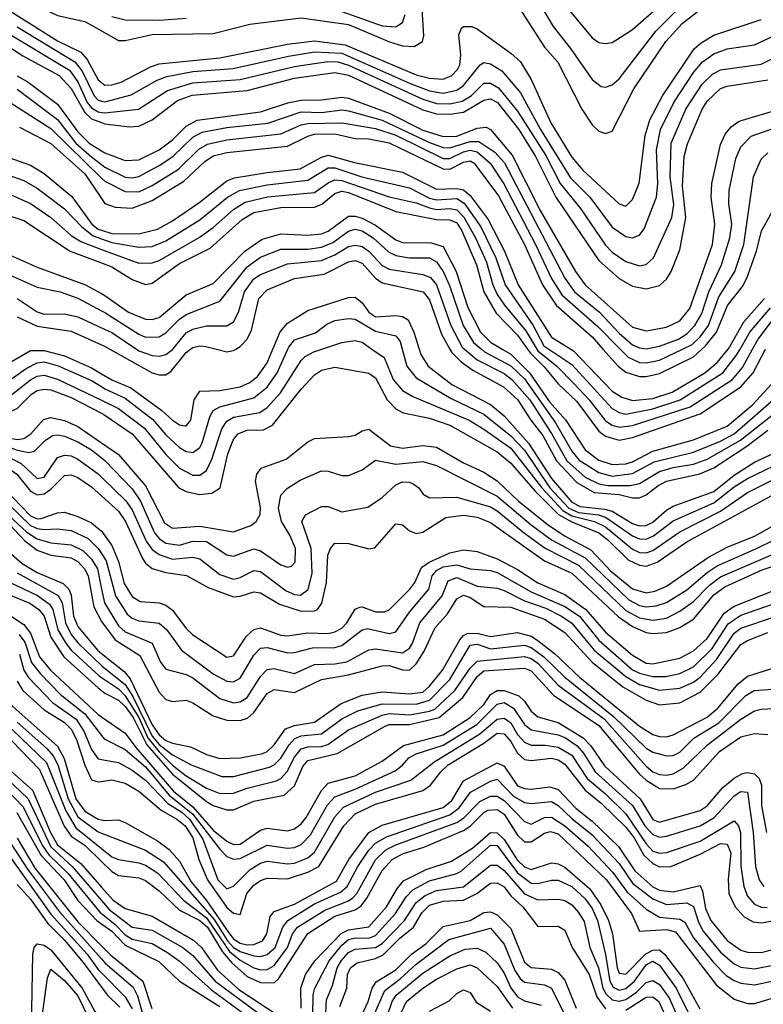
# Model space of a CAD drawing. Header units: inches. Extents: x 501365 to 657855, y 482276 to 547543.
# Tile 633 of 656: x 609758 to 611956, y 508062 to 510975. Entities that reach past the tile are written whole.
import ezdxf

# ---------------------------------------------------------------- set-up
doc = ezdxf.new("R2010")
doc.units = ezdxf.units.IN
doc.header["$MEASUREMENT"] = 0
for name, color, linetype in [('A6500', 7, 'Continuous'), ('A6501', 7, 'Continuous'), ('A6510', 7, 'Continuous'), ('A6511', 7, 'Continuous')]:
    doc.layers.add(name, color=color, linetype=linetype)

msp = doc.modelspace()

# ---------------------------------------------------------------- linework, layer by layer
at = {"layer": 'A6500', "color": 5}
for points, elevation in [([(609097.2, 510000), (609110, 509979.4), (609147.4, 509907.4), (609184.9, 509850), (609210, 509788.4), (609230, 509763.2), (609341.4, 509701.4), (609377.9, 509670), (609430, 509613.8), (609445.6, 509605.6), (609530, 509604.1), (609630, 509576.2), (609674.1, 509554.1), (609779.1, 509459.1), (609810, 509439.2), (609850, 509427.2), (609910, 509421.5), (609944.4, 509404.4), (609970, 509378.4), (609987.8, 509350), (610000, 509290.2)], 3840), ([(609120.4, 510000), (609150, 509941.2), (609197.2, 509877.2), (609231.4, 509811.4), (609249.5, 509789.5), (609350.5, 509730.5), (609450, 509652.5), (609550, 509630.6), (609626.3, 509606.3), (609670, 509586.1), (609691.9, 509571.9), (609790, 509478.2), (609810, 509469.2), (609830, 509466.4), (609870, 509468.9), (609910, 509463.6), (609960, 509440), (609990, 509410.1), (610000, 509395.1)], 3860), ([(609142.7, 510000), (609170, 509951.9), (609207.1, 509907.1), (609253, 509833), (609273.7, 509810), (609370, 509751.3), (609465.2, 509685.2), (609630, 509635), (609686.6, 509606.6), (609710, 509589.7), (609790, 509506.6), (609810, 509497.7), (609821.3, 509498.7), (609870, 509515.8), (609890, 509517.5), (609930, 509505.4), (609970, 509486.2), (610000, 509461.9)], 3880), ([(609200.3, 510000), (609216.4, 509976.4), (609256.2, 509930), (609291.8, 509870), (609312.8, 509850), (609450, 509758.2), (609490, 509738.7), (609630, 509695.8), (609715.2, 509655.2), (609749.9, 509629.9), (609790, 509579.6), (609810, 509568.7), (609830, 509572.4), (609850, 509586.2), (609890, 509626.3), (609910, 509628.6), (609930, 509620.9), (609970, 509593.3), (610000, 509566.3)], 3920), ([(609225.8, 510000), (609284.2, 509930), (609310, 509888.3), (609330, 509869), (609450, 509790.3), (609490, 509771.7), (609650, 509718.8), (609762.1, 509662.1), (609810, 509617.7), (609830, 509621.8), (609870, 509679.4), (609890, 509686.9), (609910, 509684.1), (609930, 509675.1), (609990, 509631.5), (610000, 509621.6)], 3940), ([(609249.9, 510000), (609347.2, 509887.2), (609470, 509811.6), (609630, 509760.5), (609710, 509716.6), (609750, 509701.6), (609785.2, 509694.8), (609801.7, 509698.3), (609833.2, 509730), (609854.9, 509745.1), (609870, 509747), (609890, 509742.4), (609930, 509725.7), (609970, 509702), (610000, 509678.6)], 3960), ([(609276.6, 510000), (609360, 509910), (609450, 509850.8), (609630, 509794.7), (609730, 509736.7), (609750, 509732.6), (609770, 509735.6), (609790.7, 509749.3), (609827.9, 509792.1), (609850, 509798.2), (609890, 509789.2), (609930, 509771.5), (610000, 509722.9)], 3980), ([(609341.9, 510000), (609370, 509972.4), (609470, 509903.9), (609610, 509873.3), (609710, 509817.2), (609730, 509815.5), (609750, 509824.6), (609793, 509867), (609810, 509877.7), (609830, 509882), (609850, 509879.7), (609910, 509857.4), (610000, 509810.5)], 4020), ([(609380.2, 510000), (609490, 509935.4), (609610, 509907.6), (609690, 509863.8), (609710, 509858.6), (609730, 509862.2), (609790, 509909.4), (609810, 509919.9), (609830, 509923.3), (609870, 509911.7), (610000, 509848.9)], 4040), ([(609450.7, 510000), (609490, 509982.3), (609610, 509940.9), (609690, 509904.5), (609710, 509902.7), (609730, 509909.8), (609777, 509943), (609810, 509960.1), (609830, 509962.3), (609871.2, 509951.2), (609970, 509907.7), (610000, 509889.2)], 4060), ([(609544.4, 510000), (609555.2, 509995.2), (609650, 509957.9), (609690, 509947.5), (609710, 509950.3), (609790, 509996), (609830, 509996.6), (609890, 509980.9), (609970, 509944.5), (610000, 509927.1)], 4080), ([(609730, 509479), (609772.7, 509432.7), (609810, 509405.3), (609850, 509390.2), (609910, 509382.8), (609930, 509371.8), (609949.8, 509350), (609960.3, 509330), (609977.4, 509237.4), (610000, 509194.4)], 3820), ([(609734, 509394), (609765.6, 509365.6), (609810, 509339.5), (609886.9, 509306.9), (609903, 509290), (609910, 509272.3), (609916.9, 509210), (609930, 509179.9), (609987.6, 509110), (610000, 509100)], 3780), ([(609750, 509337.9), (609871.7, 509271.7), (609883, 509250), (609893.3, 509190), (609910, 509156.1), (609931.1, 509130), (610000, 509064.1)], 3760), ([(609730, 509309.6), (609810.9, 509270.9), (609845.9, 509245.9), (609855.8, 509230), (609870.6, 509170), (609894.1, 509130), (609910, 509110), (609993.3, 509033.3), (610000, 509028.8)], 3740), ([(609730, 509272.1), (609788.3, 509248.3), (609814, 509230), (609830, 509210), (609850, 509147.7), (609888.8, 509090), (609990, 508998.2), (610000, 508990.3)], 3720), ([(609670.4, 509250.4), (609770, 509185.6), (609790, 509160.2), (609816.4, 509090), (609849.3, 509050), (609990, 508919.7), (610000, 508912.7)], 3680), ([(609756, 509156), (609772.9, 509132.9), (609792.9, 509072.9), (609819.3, 509039.3), (609878.5, 508978.5), (609950, 508921), (610000, 508856.7)], 3660), ([(609757.5, 509097.5), (609770.5, 509050.5), (609782.6, 509030), (609854.9, 508954.9), (609925, 508905), (609947.7, 508870), (609970, 508815.3), (609990, 508787.7), (610000, 508785.9)], 3640), ([(609750, 509017.4), (609767, 508990), (609830, 508933.5), (609890, 508895.5), (609910, 508875.7), (609925.4, 508845.4), (609950, 508769.6), (609970, 508726), (609990, 508719.8), (610000, 508721.3)], 3620), ([(609729.6, 508950), (609870, 508825.3), (609889.4, 508789.4), (609924, 508670), (609950, 508633.6), (609990, 508609.6), (610000, 508607.7)], 3580), ([(609750, 508896.1), (609838.3, 508818.3), (609856.8, 508796.8), (609870.3, 508770), (609900.8, 508670), (609930, 508616.6), (609990, 508571.7), (610000, 508567.8)], 3560), ([(609706.7, 508870), (609816.5, 508756.5), (609889.1, 508589.1), (609910, 508559.7), (609951.7, 508531.7), (610000, 508484.2)], 3520), ([(609735.3, 508875.3), (609837.2, 508777.2), (609894.1, 508634.1), (609924.3, 508584.3), (610000, 508522.5)], 3540), ([(609734.8, 508750), (609795.3, 508695.3), (609849, 508570), (609870, 508534), (609938.2, 508478.2), (610000, 508408.8)], 3480), ([(609698.2, 508718.2), (609767.4, 508647.4), (609826.3, 508530), (609844.3, 508504.3), (609900.7, 508450), (609994.5, 508334.5), (610000, 508330.1)], 3440), ([(609719.6, 508730), (609782.6, 508670), (609850, 508528), (609912.8, 508470), (610000, 508369.1)], 3460), ([(609749.6, 508629.6), (609821.8, 508501.8), (609889.7, 508429.7), (609930, 508369.2), (609986.4, 508310), (610000, 508300.1)], 3420), ([(609730, 508540.5), (609781.2, 508461.2), (609875.4, 508335.4), (610000, 508196.1)], 3360), ([(609750, 508553.5), (609803.4, 508463.4), (609930, 508306), (610000, 508234.6)], 3380), ([(609720.8, 508510), (609850, 508328.1), (609957, 508210), (609990, 508165.3), (610000, 508155.2)], 3340), ([(609750, 508416.2), (609790, 508373.2), (609840.8, 508300.8), (609890, 508251.2), (609945.8, 508185.8), (610000, 508112.5)], 3320), ([(609725.4, 507870), (609777.4, 507942.6), (609793, 507990), (609796.5, 508210), (609800.6, 508230), (609810, 508240.8), (609830, 508236.6), (609850, 508223), (609942.1, 508110), (609980.2, 508040.2), (610000, 508014.9)], 3280), ([(609690, 507318.8), (609764.2, 507450), (609778.1, 507490), (609786.4, 507550), (609808.8, 507610), (609799.9, 507670), (609794.4, 507770), (609767.7, 507850), (609772.7, 507870), (609799.7, 507920.3), (609819.2, 507990), (609840, 508140), (609850, 508165.9), (609890, 508132.4), (609930, 508086.5), (609961.5, 508021.5), (610000, 507956.6)], 3260)]:
    msp.add_lwpolyline(points, dxfattribs=dict(at, elevation=elevation))
at = {"layer": 'A6501', "color": 5}
for points, elevation in [([(609610, 511075.6), (609870, 510912.7), (609938.9, 510878.9), (609957.5, 510857.5), (609990, 510797.1), (610000, 510789.3)], 4480), ([(609733.9, 511070), (609781, 511030), (609870, 510987.4), (609950, 510969.6), (610000, 510941.6)], 4520), ([(609730, 510930.7), (609905.1, 510825.1), (609930, 510790.6), (609957.7, 510730), (609970, 510713.8), (609990, 510702.1), (610000, 510700.7)], 4440), ([(609750, 510953.6), (609921, 510850), (609942.8, 510822.8), (609978, 510750), (609990, 510736.8), (610000, 510734.3)], 4460), ([(609710, 510905.4), (609767.5, 510867.5), (609874.7, 510810), (609910, 510771.4), (609950, 510700.6), (609970, 510682), (610000, 510670.4)], 4420), ([(609750, 510808.6), (609783, 510790), (609870, 510725), (609930, 510643), (609963.5, 510610), (610000, 510587.1)], 4380), ([(609750, 510769.8), (609870, 510679.5), (609924, 510610), (609970, 510569.6), (610000, 510546.7)], 4360), ([(609729.7, 510729.7), (609850, 510653.2), (610000, 510506.5)], 4340), ([(609757.3, 510657.3), (609850, 510608.9), (609950, 510519.1), (610000, 510445.6)], 4320), ([(609711.8, 510571.8), (609790, 510544.3), (609830, 510519.8), (609912.3, 510452.3), (609971.3, 510370), (609990, 510355.6), (610000, 510352.4)], 4280), ([(609703.3, 510523.3), (609770, 510498.8), (609810, 510476.3), (609890, 510415.4), (609941.6, 510361.6), (609975.6, 510335.6), (610000, 510326.6)], 4260), ([(609630, 510502.4), (609790, 510430.9), (609850.1, 510390), (609910, 510336.5), (609938.5, 510318.5), (610000, 510295.5)], 4240), ([(609710, 510400.7), (609770, 510380.7), (609907.6, 510290), (610000, 510255.3)], 4220), ([(609730, 510277.8), (609810, 510242.9), (609952.1, 510190), (610000, 510164.5)], 4180), ([(609730, 510218.6), (609810, 510183.8), (609878, 510170), (609930, 510150.8), (610000, 510113.6)], 4160), ([(609750, 510150.3), (609810, 510110.4), (609830, 510104.1), (609890, 510104.2), (609930, 510096.2), (610000, 510063.5)], 4140), ([(609750, 510095.8), (609810, 510068.2), (609910, 510053.5), (610000, 510012.9)], 4120)]:
    msp.add_lwpolyline(points, dxfattribs=dict(at, elevation=elevation))
at = {"layer": 'A6510', "color": 5}
for points, elevation in [([(610000, 509927.1), (610030, 509909.7), (610086.1, 509886.1), (610178.4, 509818.4), (610210, 509789.7), (610230, 509775.9), (610246.6, 509773.4), (610250, 509773.2), (610263.4, 509790), (610273.3, 509850), (610290, 509875.5), (610350, 509878), (610410, 509888.4), (610438.5, 509901.5), (610460.7, 509919.3), (610490, 509959.7), (610506.8, 510000)], 4080), ([(610000, 509848.9), (610050, 509824.8), (610126.7, 509766.7), (610190, 509688.6), (610230, 509648.2), (610270, 509627), (610290, 509627.4), (610310, 509641.4), (610325.5, 509674.5), (610355.6, 509764.4), (610370, 509787.3), (610390, 509798.8), (610467.4, 509812.6), (610490, 509827.6), (610529.2, 509870.8), (610590, 509966.7), (610601.8, 509978.2), (610628, 509992), (610651.4, 510000)], 4040), ([(610000, 509889.2), (610010, 509883), (610070, 509855.4), (610152, 509792), (610190, 509746.3), (610230, 509709.1), (610250, 509697.3), (610264.9, 509695.1), (610270, 509694.5), (610290, 509709.6), (610297.2, 509722.8), (610320.2, 509799.8), (610330, 509818.5), (610350, 509830), (610450, 509856.1), (610490, 509887.8), (610519.2, 509930), (610551.1, 510000)], 4060), ([(610024.8, 510000), (610150, 509929.8), (610170, 509923.9), (610190, 509924.4), (610205.4, 509934.6), (610250, 509990.6), (610263.1, 510000)], 4120), ([(610103.3, 510000), (610110, 509995.5), (610150, 509981.4), (610170, 509979), (610190, 509984.1), (610210, 509999.4), (610210.5, 510000)], 4140), ([(610339.9, 510000), (610370, 509992.1), (610390, 509996.2), (610396.7, 510000)], 4120), ([(610799.4, 510000), (610835.1, 509975.1), (610862.3, 509910), (610890, 509877.9), (610920.1, 509860.1), (611086.7, 509790), (611130, 509763.8), (611210, 509706.8), (611301.7, 509590), (611363.3, 509523.3), (611390, 509506.8), (611456.9, 509490), (611490, 509474.7), (611570, 509408), (611590, 509399), (611610, 509398), (611630, 509404.9), (611710, 509459.4), (611830, 509521.3), (611910, 509576.4), (612105.5, 509674.5)], 4040), ([(610889.2, 510000), (610902.2, 509950), (610930, 509915), (611033.8, 509853.8), (611130, 509808.3), (611210, 509743.8), (611250, 509701.2), (611325.6, 509590), (611381.2, 509530), (611410, 509516.5), (611469.5, 509509.5), (611490, 509502.7), (611570, 509448.3), (611590, 509439.1), (611610, 509438.4), (611632, 509448), (611690, 509492.3), (611810, 509545.6), (611870, 509592.7), (611910, 509617.9), (612090, 509704.4)], 4060), ([(610939, 510000), (610944, 509984), (610965.1, 509950), (611035.2, 509895.2), (611150, 509836.1), (611190, 509802.4), (611262.2, 509722.2), (611330, 509617.2), (611390, 509547.5), (611414.6, 509534.6), (611487.1, 509527.1), (611510, 509520.6), (611570, 509484.4), (611590, 509477.3), (611610, 509478.4), (611630, 509488.6), (611670, 509524.2), (611690, 509536.1), (611810, 509579.5), (611870, 509627.1), (611930, 509665.7), (612070, 509731.3)], 4080), ([(611029.6, 510000), (611035.2, 509990), (611062.8, 509962.7), (611098, 509938), (611188.8, 509888.8), (611230, 509851.4), (611268.7, 509790), (611304.5, 509744.5), (611344.7, 509670), (611405.5, 509605.5), (611455.9, 509575.9), (611530, 509570), (611570, 509559.9), (611590, 509560.2), (611610, 509568.9), (611644.3, 509595.7), (611670, 509609.5), (611769, 509631), (611810, 509648.8), (611907.3, 509712.7), (611970, 509760.3)], 4120), ([(611073.4, 510000), (611110, 509968.2), (611190, 509927.7), (611213.2, 509910), (611266.3, 509850), (611330.5, 509750.5), (611375.7, 509670), (611430, 509621.6), (611470, 509601.7), (611496.7, 509596.7), (611563.3, 509596.7), (611590, 509602.6), (611650, 509638.4), (611690, 509650.4), (611750, 509659.9), (611790, 509674.5), (611889.3, 509730.7), (612040.2, 509850), (612051.5, 509868.5), (612083.5, 509950), (612119, 510000)], 4140), ([(611123, 510000), (611132.1, 509992.1), (611210, 509950.7), (611250, 509912), (611342.2, 509782.2), (611390, 509698.2), (611412.1, 509672), (611470, 509635.4), (611510, 509624.3), (611570, 509632.1), (611633.5, 509666.5), (611750, 509695.1), (611830, 509727.9), (611870.4, 509749.6), (612010, 509872.1), (612025.3, 509894.7), (612047.7, 509950), (612083.4, 510000)], 4160), ([(611184.5, 510000), (611210, 509985), (611265.1, 509930), (611324.7, 509844.7), (611371.4, 509791.4), (611430, 509701.9), (611470, 509672), (611510, 509659), (611550, 509660.8), (611570, 509666.9), (611630, 509698.4), (611750, 509732), (611850, 509772.4), (611924.6, 509835.3), (611991.8, 509908.1), (612024.2, 509970), (612047.5, 510000)], 4180), ([(611259.6, 510000), (611268.1, 509988.1), (611308.3, 509948.3), (611350, 509897.2), (611405, 509845), (611470, 509757.5), (611490, 509742.4), (611530, 509731.1), (611570, 509739.1), (611770, 509809.2), (611890, 509888.3), (611926.2, 509930), (611962.9, 510000)], 4220), ([(611287.2, 510000), (611290, 509995.3), (611345.7, 509950), (611397.4, 509897.4), (611442, 509850), (611490, 509788.3), (611510, 509775.2), (611530, 509768.9), (611570, 509773.9), (611740.3, 509830), (611865.4, 509910), (611894.6, 509945.4), (611924.6, 510000)], 4240), ([(611322.3, 510000), (611390, 509954.8), (611510, 509824.1), (611530, 509812.5), (611550, 509808.2), (611630, 509823.7), (611710.2, 509849.8), (611836.5, 509930), (611877.7, 509982.3), (611887.9, 510000)], 4260), ([(611387.8, 510000), (611395.3, 509995.3), (611510, 509876), (611537.8, 509857.8), (611570, 509847.9), (611630, 509854.2), (611687.1, 509872.9), (611783.6, 509930), (611819.6, 509960.4), (611852.6, 510000)], 4280), ([(611482.3, 510000), (611526.9, 509950), (611550, 509931.9), (611590, 509919.4), (611610, 509918.8), (611650, 509927.7), (611750, 509977.5), (611774.8, 510000)], 4320), ([(611533.2, 510000), (611556.5, 509976.5), (611590, 509961.1), (611610, 509959.4), (611650, 509967.3), (611717.1, 510000)], 4340), ([(610000, 509810.5), (610006.9, 509806.9), (610090, 509750), (610228.4, 509590), (610250, 509578.7), (610288.8, 509570), (610326.1, 509573.9), (610350.2, 509589.8), (610373.2, 509690), (610388.8, 509731.2), (610402.9, 509750), (610430, 509760.5), (610478.5, 509761.5), (610505.2, 509774.8), (610590, 509882.2), (610630, 509924.4), (610650, 509938.1), (610690, 509946.6), (610790, 509929), (610810, 509915), (610844.5, 509850), (610870, 509823.3), (610891.9, 509811.9), (610970, 509796), (611030, 509775.2), (611170, 509696.5), (611210, 509663), (611281.4, 509581.4), (611351.4, 509511.4), (611390, 509489.4), (611470, 509456.3), (611496.5, 509436.5), (611557.2, 509377.2), (611590, 509360.6), (611610, 509358.5), (611642.4, 509370), (611729.9, 509430), (612110, 509637.3)], 4020), ([(610000, 509722.9), (610050, 509688.1), (610130, 509595.9), (610186.1, 509486), (610210, 509470.4), (610290, 509476.3), (610390, 509460.1), (610441.3, 509478.7), (610457.1, 509490), (610468.6, 509511.4), (610470, 509531.6), (610455.4, 509610), (610459.5, 509630), (610472.1, 509647.9), (610545.5, 509674.5), (610610, 509725.6), (610630, 509735.4), (610730, 509742.2), (610750, 509746), (610770, 509758.3), (610790, 509763.9), (610854.4, 509714.4), (610890, 509707.6), (610950, 509715.6), (610990, 509710.4), (611070, 509664.3), (611130, 509636.2), (611170, 509610.3), (611232.6, 509550), (611320, 509480), (611368.2, 509448.2), (611446.1, 509406.1), (611504.5, 509344.5), (611570, 509291.3), (611610, 509279.4), (611635.9, 509284.1), (611670, 509299.1), (611794.8, 509385.2), (611850, 509414.3), (611930, 509447), (612090, 509536)], 3980), ([(610000, 509678.6), (610010, 509670.9), (610090, 509587.1), (610115.3, 509550), (610156.5, 509456.5), (610170, 509439.6), (610190, 509426.3), (610230, 509420.7), (610270, 509431.8), (610310, 509431.2), (610370, 509391.9), (610390, 509387.5), (610450, 509409.4), (610470, 509403.4), (610530, 509362.3), (610550, 509354.7), (610561.6, 509358.4), (610572.7, 509370), (610573.8, 509410), (610556.9, 509450), (610531.8, 509490), (610522.6, 509530), (610530, 509568.3), (610550, 509588.4), (610587.5, 509612.5), (610650, 509639.9), (610670, 509638.7), (610710, 509626.4), (610730, 509626.7), (610770, 509643.2), (610810, 509671.5), (610870, 509660.3), (610950, 509668), (610990, 509655.8), (611170, 509565.3), (611270, 509480.2), (611330, 509436), (611430, 509382.3), (611559, 509259), (611590, 509242.1), (611610, 509238.2), (611639.7, 509240.3), (611670, 509250.8), (611730, 509288.3), (611790, 509339.4), (611820.5, 509359.5), (611936.8, 509410), (612092.7, 509487.3)], 3960), ([(610000, 509621.6), (610071.3, 509551.3), (610090, 509524.3), (610131.8, 509431.8), (610150, 509407.9), (610170, 509392.6), (610210, 509379), (610270, 509384.3), (610290, 509379.9), (610350, 509333.8), (610390, 509319.6), (610410, 509324.8), (610450, 509345), (610470, 509342.1), (610545.6, 509285.6), (610570, 509273.9), (610587.7, 509272.3), (610611.1, 509288.9), (610622.8, 509337.2), (610619.7, 509410), (610592.3, 509490), (610602.5, 509510), (610650, 509534.7), (610670, 509534.3), (610710, 509519.3), (610787.1, 509532.9), (610830, 509560.9), (610870, 509598.8), (610890, 509607.2), (610910, 509606.9), (610921.6, 509601.6), (610937.6, 509590), (610951.1, 509571.1), (610970, 509560.1), (611050, 509562), (611150, 509533.5), (611170, 509522.2), (611250, 509455.6), (611311.5, 509411.5), (611410, 509360.7), (611550, 509227), (611590, 509205.7), (611630, 509198.5), (611670, 509204), (611710, 509224.5), (611750, 509253.3), (611797.8, 509302.2), (611830, 509326.3), (612070.1, 509430.1)], 3940), ([(610000, 509566.3), (610050, 509521.3), (610070.4, 509490), (610120.6, 509380.6), (610130, 509366.6), (610150, 509351.5), (610190, 509339.8), (610250.9, 509330.9), (610314.9, 509294.9), (610390, 509267.8), (610410, 509269.2), (610450, 509282.4), (610470, 509278.8), (610525.8, 509245.7), (610590, 509225.1), (610630, 509225.6), (610638.7, 509230), (610651.6, 509248.4), (610665.2, 509310), (610669.3, 509390.7), (610676.4, 509410), (610690, 509426), (610730, 509425.1), (610790, 509409.5), (610808, 509412), (610870, 509483.5), (610890, 509480.1), (610910, 509462.4), (610930, 509454.7), (610950, 509458.9), (611018.2, 509501.8), (611070, 509509.1), (611110, 509502.9), (611150, 509487.8), (611310, 509373.6), (611390, 509337.3), (611528, 509208), (611570, 509179.8), (611610, 509162.3), (611630, 509158.5), (611670, 509162.2), (611710, 509177), (611750, 509201.7), (611810, 509273.2), (611842.6, 509297.4), (611952.8, 509347.2), (612070, 509385.3)], 3920), ([(610000, 509461.9), (610001, 509461), (610030, 509419), (610050, 509372.2), (610066.4, 509306.4), (610090, 509268.7), (610113.8, 509253.8), (610170, 509249.2), (610190, 509243.2), (610210, 509227.6), (610250, 509174), (610270, 509155.4), (610370, 509089.3), (610390, 509093.3), (610428.9, 509151.1), (610450, 509170.9), (610470, 509175.3), (610530, 509154.1), (610550, 509152.1), (610610, 509160.4), (610670, 509159.3), (610690, 509163.5), (610710, 509174.5), (610725.5, 509190), (610750, 509230.6), (610763.6, 509236.4), (610770, 509237.9), (610810, 509222.6), (610837.2, 509222.8), (610850, 509228.9), (610911.8, 509290), (610926.4, 509310), (610945.4, 509354.6), (610968.4, 509370), (611030, 509397.3), (611070, 509406.3), (611110, 509401.4), (611170, 509380), (611230, 509348.2), (611290, 509308.9), (611370, 509273.9), (611432, 509230), (611490, 509162.5), (611570, 509095), (611610, 509071.5), (611630, 509068.7), (611710, 509085.9), (611750, 509107.4), (611790, 509144), (611841.1, 509218.9), (611870, 509239.9), (611992.2, 509287.7)], 3880), ([(610000, 509395.1), (610014, 509374), (610041.1, 509270), (610076.1, 509216.1), (610090, 509204.1), (610110, 509196.1), (610170, 509189.4), (610192.6, 509170), (610236.3, 509110), (610330, 509039.9), (610370, 509018.3), (610390, 509016.1), (610410, 509026.3), (610450, 509094.6), (610470, 509115.2), (610490, 509117.8), (610550, 509101.8), (610570, 509102.9), (610623.4, 509116.6), (610690, 509117.8), (610710, 509123.4), (610770, 509169.4), (610786.7, 509173.3), (610850, 509158.8), (610870, 509164.1), (610910, 509222.2), (610967.6, 509290), (610977.4, 509330), (610990, 509345.7), (611010, 509356), (611050, 509361.6), (611090, 509350.5), (611150, 509345.6), (611170, 509339.4), (611270, 509282.1), (611370, 509239.2), (611412.9, 509210), (611470, 509139.5), (611570, 509051.8), (611590, 509041.5), (611630, 509031.7), (611668, 509032), (611710, 509040.3), (611750, 509060), (611805.4, 509114.6), (611852.1, 509187.9), (611890, 509212.9), (611990, 509247.7)], 3860), ([(610000, 509290.2), (610008.2, 509250), (610050, 509181.8), (610070, 509164.2), (610150, 509130.1), (610173.9, 509073.9), (610190, 509053.4), (610250, 509037.9), (610270, 509027.4), (610350, 508966.1), (610390, 508953.3), (610410, 508956.5), (610430, 508969.1), (610470, 509031.5), (610490, 509052.6), (610510, 509055.4), (610570, 509040.1), (610630, 509066.7), (610690, 509068.7), (610724.7, 509075.3), (610790, 509110.4), (610810, 509113.6), (610890, 509101.3), (610910, 509116), (610919.2, 509130), (610940.7, 509190), (611007.3, 509270), (611025.1, 509314.9), (611050, 509324.6), (611110, 509299.4), (611170, 509292.7), (611190, 509286), (611250, 509255.8), (611313.4, 509233.4), (611359.9, 509210), (611390, 509189.8), (611456, 509110), (611550, 509031.5), (611590, 509007.7), (611650, 508990.8), (611710, 508997.1), (611750, 509015.4), (611770, 509030), (611818.2, 509081.8), (611870, 509160), (611890, 509174.4), (611990, 509208.5)], 3840), ([(610000, 509194.4), (610002.3, 509190), (610040.4, 509140.4), (610113.4, 509093.4), (610170, 508985.4), (610190, 508964.1), (610210, 508957.3), (610250, 508961.5), (610270, 508954.2), (610330, 508915.8), (610370, 508902.6), (610410, 508901.9), (610431.3, 508908.7), (610450, 508924.8), (610490, 508980.9), (610510, 508993.5), (610570, 508984.8), (610650, 509023), (610730, 509036.6), (610830, 509063.5), (610850, 509064.2), (610890, 509051.4), (610910, 509050.4), (610930, 509068.9), (610953.4, 509106.6), (610985.6, 509174.4), (611022.8, 509217.2), (611050, 509261.2), (611070, 509272), (611090, 509265.1), (611130, 509238.4), (611210, 509236.4), (611310, 509201), (611370, 509162.3), (611450, 509073.6), (611541.4, 509001.4), (611610, 508961.6), (611650, 508947.8), (611710, 508953.7), (611770, 508985.6), (611822.5, 509037.5), (611890, 509126.5), (611910, 509138.3), (611970, 509162.2)], 3820), ([(610000, 509100), (610066.4, 509046.4), (610084.9, 509024.9), (610150, 508889.1), (610170, 508859), (610190, 508842.2), (610210, 508834.1), (610263.1, 508823.1), (610310, 508801.2), (610350, 508789.3), (610411.2, 508791.2), (610476.3, 508803.7), (610490, 508810.1), (610509.9, 508830), (610543.4, 508876.6), (610570, 508887.1), (610630, 508896.7), (610708.5, 508951.5), (610770, 508976.6), (610830, 508986.5), (610910, 508980.3), (610950, 508985.6), (610970, 509003), (611007.5, 509050), (611059.6, 509140.4), (611070, 509153.4), (611081.1, 509158.9), (611110, 509159.9), (611150, 509149.9), (611230, 509161.7), (611270, 509151.3), (611290, 509138.2), (611339.6, 509099.6), (611413.5, 509030), (611590, 508885.1), (611630, 508860.2), (611650, 508854.6), (611670, 508853.2), (611690, 508859.2), (611790, 508910.9), (611822.3, 508937.7), (611882.2, 509010), (611910, 509033), (612045, 509075)], 3780), ([(610000, 509064.1), (610002.1, 509062.1), (610070, 509007.7), (610092.3, 508972.3), (610150, 508854.8), (610170, 508830.7), (610210, 508800), (610265.2, 508770), (610355.7, 508735.7), (610390, 508736.3), (610496.6, 508763.4), (610510, 508770.1), (610529.7, 508790), (610554.6, 508830), (610571.7, 508848.3), (610590, 508856.4), (610650, 508861.6), (610710, 508906.9), (610758.1, 508930), (610830, 508950.7), (610930, 508950.3), (610970, 508961.6), (611030, 509023), (611090, 509124.3), (611110, 509127.4), (611150, 509113.4), (611250, 509124.4), (611270, 509117), (611307.1, 509090), (611369.3, 509029.3), (611513.6, 508913.6), (611610, 508819.5), (611630, 508807.8), (611670, 508796.7), (611690, 508798.1), (611710, 508807.7), (611750.7, 508849.3), (611825, 508895), (611904.8, 508975.2), (611929.3, 508990), (612010, 508996.5)], 3760), ([(610000, 509028.8), (610050, 508995.3), (610070, 508974.6), (610110, 508910), (610136.5, 508850), (610170, 508808.4), (610210, 508768.9), (610250, 508737.9), (610310, 508701.3), (610350, 508685.3), (610390, 508686.5), (610430, 508701.5), (610517.4, 508722.6), (610530.3, 508729.7), (610549.1, 508750.9), (610570, 508793), (610590, 508818), (610610, 508824), (610650, 508824.6), (610669.3, 508830.7), (610730, 508873.7), (610830, 508917.3), (610850, 508922.2), (610910, 508918.6), (610970, 508928.7), (610984.9, 508935.1), (611044.8, 508990), (611090, 509056.7), (611110, 509077.2), (611250, 509091), (611270, 509084.7), (611290, 509070.7), (611350, 509006.2), (611486.1, 508906.1), (611610, 508766), (611630, 508749.6), (611650, 508741.7), (611670, 508739.6), (611690, 508744.1), (611719.7, 508760.3), (611791.2, 508830), (611890, 508905.7), (611930, 508929.7), (611950, 508934.7), (612030, 508938.6)], 3740), ([(610000, 508990.3), (610010, 508982.5), (610050, 508961.8), (610070, 508942.5), (610093.4, 508910), (610133.6, 508830), (610210, 508742.7), (610310, 508662.1), (610330, 508650.2), (610370, 508637.5), (610390, 508637.3), (610450, 508662.5), (610539.4, 508680.6), (610570, 508708.3), (610594.9, 508765.1), (610610, 508782.8), (610696.1, 508803.9), (610836.2, 508883.8), (610850.6, 508889.4), (610910, 508889.5), (610998.2, 508910), (611068.1, 508970), (611110, 509032.1), (611130, 509048.4), (611250, 509056.5), (611270, 509048.5), (611336.2, 508976.2), (611470, 508886.3), (611590, 508742.9), (611610, 508724.7), (611650, 508700.8), (611690, 508699.1), (611727.8, 508712.2), (611750, 508725.2), (611827, 508810), (611890, 508853.6), (611930, 508862.8), (611970, 508860.1)], 3720), ([(610000, 508912.7), (610070, 508863.9), (610101.2, 508821.2), (610212.7, 508692.7), (610270, 508646.4), (610330, 508577.4), (610370, 508544.5), (610390, 508534.7), (610410, 508535.4), (610470, 508577.1), (610490, 508582.7), (610550, 508575.1), (610570, 508580.5), (610590, 508595.6), (610605, 508615), (610650, 508694.5), (610670, 508716.4), (610750, 508737.6), (610830, 508781.5), (610892.6, 508827.4), (611010, 508859.4), (611090, 508910), (611130, 508948.9), (611150, 508978.1), (611170, 508989.9), (611190, 508990.6), (611234.1, 508974.1), (611250, 508959), (611270, 508929.1), (611290, 508912.5), (611350, 508895.1), (611423.4, 508850), (611446.9, 508826.9), (611487.1, 508767.1), (611591.9, 508670), (611630, 508608.9), (611650, 508600.4), (611770, 508635.5), (611790.8, 508649.2), (611836.8, 508703.2), (611870, 508731.1), (611895.4, 508744.6), (611910, 508747.7), (611930, 508744.1), (611943.8, 508730), (611951.6, 508710), (611951.2, 508650), (611966.2, 508570)], 3680), ([(610000, 508856.7), (610007.3, 508847.3), (610070, 508815.5), (610130, 508764.3), (610200.3, 508680.3), (610270, 508624.2), (610350, 508520.5), (610370, 508499.5), (610390, 508490.9), (610410, 508493.3), (610490, 508532.8), (610550, 508523.5), (610570, 508525.5), (610590, 508534.3), (610617.2, 508562.8), (610668.4, 508651.6), (610690, 508675.9), (610750, 508698.1), (610867.6, 508752.4), (610890, 508769.1), (610908.9, 508791.1), (610930, 508803.1), (611010, 508828.1), (611109.5, 508890), (611170, 508950.3), (611190, 508955.1), (611217.8, 508937.8), (611250, 508889.5), (611270, 508873.6), (611350, 508859), (611371.7, 508850), (611406.4, 508826.4), (611425.1, 508805.1), (611458.9, 508750), (611570, 508650.5), (611605.9, 508590), (611630, 508563.8), (611650, 508556.7), (611670, 508559.6), (611770, 508590.3), (611810, 508613.7), (611870, 508678.5), (611890, 508691.8), (611909.6, 508689.6), (611926.7, 508570), (611932.9, 508470), (611944.5, 508430), (611957.9, 508410)], 3660), ([(610000, 508785.9), (610050, 508776.8), (610090, 508755), (610130, 508725.3), (610195.6, 508655.6), (610237.5, 508630), (610259.6, 508610), (610299.3, 508550), (610344.1, 508430), (610370, 508403.8), (610390, 508411), (610439.7, 508460.3), (610470, 508479.1), (610490, 508485.5), (610550, 508477.4), (610570, 508479.7), (610610, 508494.8), (610630, 508512.4), (610690, 508616.6), (610714.8, 508645.2), (610810, 508689), (610914.8, 508725.2), (610982, 508778), (611118.3, 508861.7), (611170, 508905), (611190, 508908.7), (611210, 508894.6), (611230, 508860.3), (611250, 508837.6), (611270, 508828.6), (611311.2, 508828.8), (611350, 508822.3), (611390, 508798.6), (611435.9, 508730), (611490, 508684.8), (611550, 508625.5), (611610, 508536.9), (611630, 508515.4), (611650, 508508.7), (611670, 508510.8), (611770, 508544.3), (611870, 508605.1), (611882.8, 508590), (611889.2, 508569.2), (611890.4, 508470.4), (611899.3, 508410), (611910, 508381.9), (611930, 508358.2), (611950, 508349.6), (611968.3, 508348.3)], 3640), ([(610000, 508721.3), (610030, 508725.9), (610070, 508715.7), (610110, 508692.3), (610176.4, 508636.4), (610222.5, 508610), (610247.1, 508590), (610270, 508554.6), (610288, 508490), (610313, 508430), (610370, 508347.8), (610390, 508331.6), (610410, 508327.6), (610429.5, 508390), (610450, 508414.7), (610470, 508428.4), (610490, 508435.1), (610550, 508433), (610610, 508452.8), (610642.8, 508470), (610715.8, 508590), (610750, 508625), (610810, 508654.3), (610950, 508694.8), (610972.8, 508710), (611002.9, 508750), (611024.3, 508770), (611130, 508834.5), (611170, 508863.9), (611190, 508862.5), (611210, 508839.6), (611230, 508804.7), (611250, 508786), (611270, 508783.1), (611330, 508790.4), (611350, 508785), (611370, 508772.5), (611430, 508695.7), (611477.2, 508657.2), (611550, 508585.8), (611574.3, 508554.3), (611603.4, 508503.4), (611630, 508478.9), (611650, 508468.6), (611683.2, 508470), (611770, 508506.3), (611830, 508537.5), (611850, 508536), (611860.1, 508510), (611852.5, 508432.5), (611854.9, 508390), (611872.8, 508350), (611900.2, 508320.2), (611926.3, 508306.3), (611950, 508302.5), (612030, 508316.5)], 3620), ([(610000, 508607.7), (610010, 508605.8), (610050, 508607.2), (610070, 508599.6), (610165.3, 508545.3), (610199.6, 508519.6), (610230, 508485.2), (610264.6, 508424.6), (610310, 508368.6), (610377.9, 508270), (610390, 508255.6), (610410, 508242.9), (610430, 508238.1), (610450, 508238.7), (610475.5, 508250), (610488.7, 508270), (610498.7, 508321.2), (610510, 508336), (610570, 508358.2), (610694.2, 508425.8), (610731, 508490), (610790.6, 508570), (610830, 508591.5), (611010, 508643.7), (611035.4, 508664.6), (611070, 508722.6), (611170, 508776.5), (611190, 508766.6), (611230, 508708.2), (611250, 508699.9), (611270, 508698.1), (611325.7, 508705.7), (611350, 508697.4), (611401.7, 508641.7), (611450, 508603.8), (611528.8, 508528.8), (611576.4, 508456.4), (611630, 508409), (611650, 508399.2), (611690, 508394.8), (611770, 508413.6), (611777, 508397), (611785.4, 508345.4), (611801.4, 508310), (611850, 508250.9), (611890, 508222.4), (611910, 508215.7), (611950, 508214.9), (612050, 508241)], 3580), ([(610000, 508567.8), (610130, 508517.9), (610183, 508483), (610332.9, 508312.9), (610372, 508250), (610390, 508230.3), (610410, 508218.1), (610450, 508205.4), (610470, 508203.7), (610490, 508208.9), (610512.8, 508230), (610535.6, 508290), (610551, 508310), (610630, 508359.2), (610706.3, 508393.7), (610726.3, 508410), (610757.9, 508470), (610790, 508517.4), (610810, 508538.8), (610842.4, 508557.6), (611030, 508622.3), (611056.9, 508643.1), (611090.3, 508689.7), (611150, 508721.9), (611170, 508727.6), (611217.8, 508677.8), (611250, 508659), (611270, 508655.7), (611330, 508661.6), (611350, 508650), (611390, 508611.4), (611450, 508563.6), (611530, 508478.7), (611570, 508420.7), (611630, 508373.5), (611670, 508356.9), (611730, 508362), (611750, 508351.4), (611764.8, 508304.8), (611778.7, 508278.7), (611830, 508216.4), (611870, 508181.9), (611890, 508172.2), (611930, 508166.6), (612070, 508194.4)], 3560), ([(610000, 508522.5), (610030, 508498), (610050, 508489.8), (610110, 508480.6), (610130, 508473.3), (610166.8, 508450), (610242.3, 508370), (610310, 508317.7), (610378.5, 508218.5), (610410, 508192.3), (610450, 508170), (610470, 508164.2), (610490, 508165.1), (610510, 508176.5), (610550, 508229.8), (610564.6, 508270), (610579, 508290), (610660, 508340), (610730, 508367.8), (610743, 508377), (610755.1, 508390), (610810, 508489.2), (610840.9, 508519.1), (610870, 508534), (611050, 508600), (611070, 508613), (611118.2, 508661.8), (611150, 508678), (611170, 508677.5), (611190, 508664.7), (611250, 508602.2), (611270, 508595.2), (611310, 508614.2), (611330, 508615.5), (611370, 508590.2), (611439.1, 508530), (611512, 508452), (611553.9, 508393.9), (611610, 508343.2), (611650, 508319.5), (611710, 508314), (611724.6, 508304.6), (611750, 508258.6), (611810, 508184.3), (611846.8, 508146.8), (611870, 508132.3), (611890, 508124.2), (611930, 508119.6), (612010, 508136)], 3540), ([(610000, 508484.2), (610030, 508454.7), (610050, 508442.9), (610110, 508436.2), (610130, 508428.3), (610170, 508398), (610230, 508340.6), (610290, 508310.2), (610312.7, 508290), (610357.4, 508217.4), (610384.9, 508184.9), (610430, 508144), (610470, 508126.3), (610510, 508125.5), (610522.6, 508137.4), (610610, 508271.3), (610690, 508322.9), (610750, 508341.8), (610767, 508353), (610784.4, 508375.6), (610830, 508457.6), (610858.8, 508490), (610890, 508506.9), (610952.8, 508527.2), (611070, 508575.9), (611090, 508588.7), (611130, 508629.8), (611143.3, 508636.7), (611170, 508638), (611190, 508624.6), (611230, 508562.1), (611250, 508542.4), (611270, 508542.1), (611310, 508568.1), (611327.3, 508572.7), (611350, 508565.8), (611492.6, 508430), (611567, 508330), (611590, 508278), (611670, 508283.4), (611696.5, 508276.5), (611818.4, 508118.4), (611870, 508076.8), (611910, 508063.9), (611930, 508064.4), (611990, 508082.1)], 3520), ([(610590.1, 508050), (610589.1, 508110), (610602.8, 508150), (610630.6, 508190), (610708.2, 508271.8), (610730, 508282.6), (610790, 508291.2), (610842.1, 508350), (610874.8, 508405.2), (610893.1, 508426.9), (610959.8, 508460.2), (611034.2, 508485.8), (611096.6, 508523.4), (611150, 508570), (611170, 508569.3), (611190, 508549.8), (611229.1, 508489.1), (611250, 508468.5), (611270, 508460.2), (611330, 508480.4), (611350, 508477.3), (611370, 508467.1), (611443.6, 508403.6), (611476.1, 508356.1), (611499.2, 508310), (611510.2, 508270.2), (611524, 508170), (611530, 508154.1), (611550, 508151.4), (611609.1, 508210.9), (611630, 508221.6), (611650, 508222.9), (611664.6, 508210), (611718.9, 508138.9), (611768.5, 508048.5)], 3480), ([(610624.9, 508030), (610625.6, 508090), (610630.4, 508110), (610672.8, 508190), (610710, 508236.7), (610730, 508253.7), (610750, 508258.4), (610790, 508257.9), (610810, 508265.7), (610869.2, 508330.8), (610900.1, 508379.9), (610919.8, 508400.2), (610970, 508427.3), (611050, 508448.7), (611063.7, 508456.3), (611150, 508532.5), (611170, 508531.4), (611230, 508450.8), (611270, 508420.2), (611290, 508419.2), (611330, 508429.2), (611350, 508429), (611390, 508410.7), (611430, 508374.3), (611450, 508345.3), (611466.6, 508310), (611490, 508208.8), (611502.5, 508130), (611512.5, 508112.5), (611530, 508103.7), (611550, 508108.7), (611575.3, 508130), (611610, 508179.1), (611630, 508189.8), (611650, 508177.8), (611699.3, 508110), (611737.8, 508030)], 3460), ([(610662.3, 508017.7), (610665.1, 508074.9), (610682.8, 508117.2), (610697, 508170), (610708.9, 508191.1), (610730, 508214.7), (610750, 508224.6), (610810, 508229.7), (610830, 508242.1), (610895.6, 508310), (610930, 508363.5), (610956.3, 508383.7), (610990, 508398.5), (611070, 508409.8), (611150, 508473.2), (611170, 508473.6), (611190, 508458), (611250, 508388.4), (611290, 508370.8), (611350, 508373.2), (611370, 508369.1), (611390, 508356.2), (611410, 508333.8), (611426.6, 508306.6), (611443.1, 508230), (611469.4, 508169.4), (611482.2, 508110), (611491.6, 508091.6), (611510, 508075.3), (611530, 508071.3), (611550, 508076.3), (611581.9, 508098.1), (611610, 508125.9), (611630, 508132.6), (611650, 508120.6), (611678.9, 508078.9), (611710, 508008.6)], 3440), ([(610000, 508408.8), (610034.6, 508370), (610070, 508345.5), (610150, 508322.4), (610271.3, 508251.3), (610295.1, 508230), (610343, 508163), (610405.4, 508105.4), (610530, 508023.4)], 3480), ([(610704.8, 508055.2), (610725.4, 508110), (610726.6, 508150), (610735.9, 508170), (610755.6, 508184.4), (610810, 508197.7), (610832.2, 508207.8), (610882.2, 508257.8), (610922.4, 508290), (610947.3, 508332.7), (610970, 508354.9), (611010, 508366.7), (611070, 508369.9), (611109.3, 508390), (611150, 508420.4), (611170, 508421.7), (611190, 508408.9), (611210, 508382.3), (611245.2, 508350), (611290, 508292.4), (611350, 508293.3), (611370, 508281.3), (611391.2, 508230), (611441.2, 508150), (611463.9, 508083.9), (611490, 508048.4)], 3420), ([(610000, 508369.1), (610022.8, 508342.8), (610090, 508289.7), (610150, 508281.3), (610240.2, 508230), (610270, 508206.7), (610336.1, 508130), (610510, 508000.8)], 3460), ([(610763.3, 508016.7), (610788.4, 508070), (610800.1, 508110), (610811.8, 508128.2), (610870, 508163.9), (610916.1, 508210), (610958.9, 508241.1), (611010, 508292.5), (611090, 508309.8), (611130, 508333.2), (611150, 508335.2), (611170, 508326.1), (611210, 508286.5), (611250, 508186.1), (611270, 508170.3), (611330, 508166.2), (611350, 508155.5), (611370, 508133), (611402.8, 508050)], 3380), ([(610000, 508330.1), (610039.3, 508299.3), (610070, 508267.7), (610090, 508254.9), (610150, 508241.3), (610195.1, 508215.1), (610229.4, 508190), (610324.5, 508104.5), (610550, 507938.5)], 3440), ([(610000, 508300.1), (610030, 508278.3), (610070, 508236.4), (610168.8, 508188.8), (610230.7, 508130.7), (610350, 508055.8)], 3420), ([(610788.5, 507991.5), (610837.6, 508102.4), (610883.2, 508136.8), (610930, 508180.8), (611026.7, 508253.3), (611150, 508286.8), (611190, 508239.4), (611221.8, 508161.8), (611237.7, 508137.7), (611250, 508126.9), (611310, 508119), (611330, 508109.6), (611369.6, 508030)], 3360), ([(610000, 508234.6), (610027.1, 508207.1), (610121.5, 508130), (610149, 508049)], 3380), ([(610845.8, 508030), (610858.8, 508070), (610871.4, 508088.6), (610950, 508153.6), (611030, 508205.2), (611075, 508225), (611110, 508227.6), (611135.7, 508215.7), (611170, 508184.4), (611190, 508154.2), (611210.2, 508110.2), (611230, 508083.7), (611250, 508072.3), (611299.6, 508059.6)], 3340), ([(610000, 508196.1), (610010, 508184.9), (610092.9, 508112.9), (610106.5, 508086.5), (610130, 508003.3)], 3360), ([(610769.5, 507790.5), (610901.4, 508070), (610950, 508110), (610990, 508136.1), (611050, 508167.2), (611090, 508179.1), (611110, 508169.5), (611170, 508114.6), (611214.6, 508050)], 3320), ([(610000, 508155.2), (610070, 508084.4), (610090, 508048.4)], 3340), ([(610000, 508112.5), (610016.6, 508090), (610053.7, 508053.7)], 3320), ([(610970, 508041.5), (611027.7, 508072.3), (611050, 508093.4), (611070, 508104.6), (611090, 508096.5), (611107.9, 508067.9), (611150, 508041.6)], 3280), ([(611550, 508044.7), (611610, 508083.4), (611630, 508084.3), (611647.4, 508070), (611701.5, 507950)], 3420)]:
    msp.add_lwpolyline(points, dxfattribs=dict(at, elevation=elevation))
at = {"layer": 'A6511', "color": 5}
for points, elevation in [([(611344.1, 511050), (611450, 510921.2), (611470, 510907.9), (611490, 510904), (611510, 510907.3), (611570, 510945.5), (611742, 511098)], 4560), ([(610000, 510941.6), (610050, 510913.6), (610070, 510912.9), (610149.3, 510930.7), (610330, 510933.6), (610438.3, 510961.7), (610590, 510980.2), (610730, 510960.7), (610850.8, 510909.2), (610890, 510897.1), (610924.6, 510895.4), (610948.9, 510910), (610953.2, 510926.8), (610944.5, 511055.5)], 4520), ([(611290.4, 511030), (611334.9, 510954.9), (611386.4, 510890), (611450, 510797.7), (611477.4, 510777.4), (611490, 510774.8), (611510, 510781.9), (611530, 510800.1), (611639.2, 510940.8), (611710, 511012.3)], 4540), ([(610710, 510999.5), (610830, 510956.4), (610870, 510953.7), (610890, 510966.6), (610897.8, 510990)], 4540), ([(611234.2, 511010), (611310, 510893.2), (611348.8, 510848.8), (611419.6, 510710), (611450, 510664.2), (611470, 510644.7), (611490, 510637.8), (611510, 510645.1), (611573.7, 510770), (611668, 510910), (611716.2, 510963.8), (611770, 511004.6)], 4520), ([(610000, 510789.3), (610010, 510781.5), (610030, 510781.9), (610057.5, 510790), (610144.5, 510835.5), (610170, 510844), (610350, 510861.8), (610550, 510903), (610630, 510912.5), (610720.4, 510900.4), (610930, 510812.1), (610970, 510801.5), (611010, 510799), (611035.8, 510810), (611052.6, 510827.4), (611058.8, 510841.2), (611062.6, 510870), (611056.5, 510930), (611063.8, 510950), (611070, 510954.5), (611094.4, 510954.4), (611110, 510948.2), (611210, 510876.1), (611238.2, 510850), (611270, 510797.9), (611328.4, 510670), (611390, 510567.9), (611422.6, 510530), (611530, 510430.1), (611550, 510423.7), (611570, 510443.2), (611589.1, 510490.9), (611607.6, 510632.4), (611621.4, 510678.6), (611658, 510750), (611751.7, 510888.3), (611773.1, 510906.9), (611810, 510928.7), (611950, 510975.3)], 4480), ([(610030, 510984.6), (610070, 510974.2), (610170, 510973.6), (610250, 510979.9)], 4540), ([(610000, 510734.3), (610010, 510731.9), (610087.5, 510752.5), (610163.9, 510796.1), (610192.9, 510807.1), (610270, 510821.4), (610389.1, 510830.9), (610552.6, 510867.4), (610630, 510879.6), (610710, 510875.7), (610910, 510787.5), (610970, 510764.9), (611010, 510757.6), (611050, 510766.3), (611070, 510780.2), (611119.1, 510840.9), (611130, 510848.2), (611150, 510844), (611183.2, 510823.2), (611238.2, 510758.2), (611297.5, 510650), (611386.8, 510506.8), (611443.1, 510450), (611510, 510361), (611550, 510333), (611570, 510329.7), (611590, 510337.8), (611604, 510356), (611640.9, 510450), (611644.5, 510490), (611640.6, 510590), (611652.6, 510650), (611691.8, 510730), (611750, 510818.4), (611776.3, 510850), (611810, 510874.2), (611850, 510888.6), (611930, 510900.4), (611990, 510927.9)], 4460), ([(610000, 510700.7), (610010, 510699.3), (610109.6, 510710.4), (610194.9, 510765.1), (610270, 510788.6), (610410, 510797.6), (610570, 510836.1), (610668.7, 510851.3), (610698.5, 510850), (610730, 510840.6), (610950, 510740), (610990, 510727.2), (611030, 510725.6), (611065.9, 510734.1), (611092.5, 510750), (611130, 510787.3), (611150, 510787.5), (611173.1, 510773.1), (611230, 510703.8), (611313.1, 510573.1), (611355.5, 510490), (611416.3, 510416.3), (611490, 510307.9), (611510, 510287.4), (611550, 510259.2), (611590, 510247.1), (611610, 510251), (611632, 510270), (611686.3, 510390), (611691.7, 510428.3), (611681.1, 510510), (611684.2, 510610), (611727.6, 510710), (611775.6, 510784.4), (611805.9, 510814.1), (611830, 510826.4), (611950, 510843.1), (612010, 510872.7)], 4440), ([(610000, 510670.4), (610010, 510666.5), (610082.4, 510657.6), (610110, 510660), (610150, 510678.2), (610224.4, 510735.6), (610267.9, 510752.1), (610430, 510765.9), (610570, 510801.6), (610690, 510819.1), (610730, 510811.1), (610950, 510708.4), (610990, 510696.3), (611030, 510695.2), (611070, 510701.2), (611130, 510736.5), (611150, 510740.3), (611170.1, 510730.1), (611233.3, 510650), (611282.8, 510570), (611342.8, 510450), (611470, 510262.4), (611530, 510209.2), (611570, 510186.7), (611610, 510179.1), (611650, 510188.9), (611670, 510207.1), (611684.3, 510230), (611710, 510293.6), (611727, 510390), (611717.2, 510482.8), (611722.2, 510570), (611732.6, 510607.4), (611775.7, 510710), (611790, 510733.6), (611830, 510770.9), (611850, 510777.9), (611970, 510796.6)], 4420), ([(610000, 510587.1), (610010, 510580.9), (610070, 510558), (610110, 510560.3), (610170, 510590.3), (610210, 510619.8), (610250, 510659.7), (610282.2, 510677.8), (610470, 510702.6), (610551, 510729), (610590, 510736.8), (610650, 510738), (610710, 510745.7), (610730, 510743.2), (610850, 510698.8), (610950, 510648.5), (611010, 510629.4), (611050, 510630.5), (611110, 510653.5), (611136.8, 510656.8), (611150.3, 510650.3), (611214.4, 510574.4), (611296.4, 510410), (611400.9, 510230), (611430, 510190), (611570, 510065.2), (611610, 510054.6), (611670, 510065.1), (611710, 510084.2), (611739.6, 510120.4), (611805.8, 510310), (611813.6, 510370), (611802.4, 510450), (611804.3, 510490), (611830, 510605.4), (611843.7, 510636.3), (611861.8, 510658.2), (611885.2, 510674.8), (612010, 510711.8)], 4380), ([(610000, 510546.7), (610010, 510539), (610070, 510509.4), (610090, 510506.9), (610110, 510511.2), (610170, 510543.7), (610210.8, 510570), (610270, 510627.3), (610297.5, 510642.5), (610370, 510656.2), (610491.1, 510668.9), (610590, 510701.9), (610650, 510700.1), (610710, 510708.3), (610730, 510705.5), (610830, 510677.6), (610970, 510611.5), (611010, 510597), (611030, 510596.1), (611090, 510614.9), (611114.9, 510614.9), (611163, 510583), (611191.6, 510551.6), (611369.2, 510210), (611398.7, 510170), (611472, 510110), (611530, 510047.9), (611570, 510013.3), (611590, 510004.2), (611610, 510001.4), (611650, 510008.9), (611706.2, 510030), (611730, 510045.4), (611753.8, 510070), (611774.5, 510105.5), (611795.2, 510170), (611832.8, 510250), (611857.1, 510330), (611863.2, 510370), (611854.9, 510430), (611855.4, 510470), (611875.3, 510564.7), (611890, 510598.9), (611920.8, 510630), (612030, 510668.4)], 4360), ([(610000, 510506.5), (610010, 510496.7), (610070, 510466.2), (610110, 510465.6), (610150, 510484.5), (610227, 510533), (610287.7, 510592.3), (610313.1, 510606.9), (610370, 510619.6), (610530, 510637.2), (610590, 510663.8), (610610, 510667.9), (610710, 510669.9), (610810, 510652.9), (610870, 510633.2), (611010, 510564.5), (611030, 510564.4), (611070, 510584.4), (611090, 510589.2), (611110, 510584.2), (611148.5, 510550), (611189.3, 510489.3), (611283.2, 510310), (611330, 510209.4), (611360.7, 510160.7), (611467.1, 510067.1), (611533.2, 510000)], 4340), ([(610000, 510445.6), (610010, 510430.9), (610040.1, 510420.1), (610090, 510416.9), (610150, 510439.6), (610243.2, 510496.8), (610305, 510555), (610330, 510571.7), (610370, 510582.3), (610550, 510600.8), (610609.4, 510630.6), (610630, 510636), (610690, 510637.3), (610750, 510623.9), (610790, 510622.8), (610850, 510610.5), (611010, 510533.4), (611030, 510532.9), (611070, 510553.1), (611090, 510557.2), (611101.2, 510550), (611173.6, 510453.6), (611250.8, 510310), (611304.1, 510190), (611344.1, 510130), (611450, 510036.2), (611482.3, 510000)], 4320), ([(611717.1, 510000), (611745.9, 510014.1), (611770, 510036.7), (611794.8, 510070), (611825.4, 510154.7), (611872, 510230), (611898.9, 510310), (611927.9, 510510), (611950, 510562.6), (611970, 510580.9)], 4340), ([(610000, 510352.4), (610030, 510342.8), (610110, 510341.6), (610165, 510354.9), (610210, 510379.6), (610287.2, 510432.8), (610370, 510498.1), (610393.4, 510506.6), (610490, 510522.8), (610586.7, 510533.4), (610650, 510568.4), (610670, 510573.9), (610747.7, 510552.3), (610890, 510523.7), (610990, 510473.1), (611050, 510475.9), (611070, 510472), (611090, 510454.9), (611143.4, 510383.4), (611191.3, 510290), (611231.9, 510190), (611330, 510035.8), (611387.8, 510000)], 4280), ([(610000, 510326.6), (610030, 510315.4), (610110, 510302.1), (610150, 510304.2), (610190, 510321), (610290, 510383.2), (610372, 510450), (610407.8, 510470), (610490, 510486.3), (610610, 510500.4), (610670, 510536.6), (610690, 510536.9), (610769.9, 510510.1), (610910, 510477), (610970, 510446.6), (610990, 510442.2), (611050, 510445.6), (611071.8, 510431.8), (611121.6, 510361.6), (611165.7, 510270), (611193.7, 510190), (611275.7, 510070), (611307.4, 510010), (611322.3, 510000)], 4260), ([(610000, 510295.5), (610110, 510254.3), (610150, 510255.4), (610170, 510262.8), (610289, 510331), (610330, 510359.9), (610390, 510413.8), (610424.5, 510435.5), (610490.4, 510450.5), (610630, 510463.2), (610670, 510492.2), (610690, 510500.9), (610710, 510499.6), (610850, 510451), (610930, 510432.9), (610970, 510418.1), (610990, 510413.6), (611030, 510416.6), (611050, 510412.7), (611070.9, 510390.9), (611105.8, 510330), (611137.7, 510257.7), (611156.9, 510190), (611170, 510162.3), (611191.1, 510130), (611254.6, 510054.6), (611287.2, 510000)], 4240), ([(610000, 510255.3), (610030, 510244.1), (610090, 510205.8), (610130, 510191.9), (610150, 510195.6), (610230, 510253.3), (610321.2, 510298.9), (610415.8, 510384.2), (610450, 510404.9), (610530, 510419.1), (610630, 510420.5), (610651.3, 510428.7), (610690, 510460.6), (610710, 510467.5), (610730, 510463.7), (610870, 510407.1), (610990, 510383.5), (611030, 510383), (611050, 510373.5), (611065, 510350), (611108.5, 510250), (611129.9, 510169.9), (611166.6, 510106.6), (611230, 510042), (611259.6, 510000)], 4220), ([(611774.8, 510000), (611785.8, 510010), (611818.3, 510050), (611850.5, 510129.5), (611894.5, 510185.5), (611907.8, 510210), (611936.8, 510290), (611950.7, 510350), (612007.1, 510450)], 4320), ([(610000, 510164.5), (610010, 510159.1), (610079.5, 510110), (610130, 510089.3), (610150, 510088), (610170, 510093.9), (610250, 510160.6), (610330, 510194.7), (610423.6, 510290), (610474.7, 510325.3), (610530, 510340.9), (610610, 510337.8), (610650, 510341.4), (610670.4, 510349.6), (610730, 510393.6), (610750, 510394), (610770, 510388.1), (610810, 510366.9), (610870, 510323.8), (610890, 510315.9), (610974.7, 510314.7), (611010, 510303.8), (611048.1, 510230), (611083, 510123), (611120.5, 510050), (611150, 510020.4), (611184.5, 510000)], 4180), ([(610000, 510113.6), (610010, 510108.3), (610110, 510044.1), (610130, 510035.5), (610170, 510037), (610190, 510048.9), (610230, 510089.2), (610250, 510102.3), (610350, 510142.5), (610430, 510244.1), (610470, 510272.6), (610530, 510295.9), (610610, 510296), (610650, 510301.5), (610683.9, 510316.1), (610730, 510349.3), (610750, 510354.7), (610770, 510350.4), (610802.5, 510330), (610848.2, 510288.2), (610870, 510276.9), (610910, 510270), (610970, 510270.8), (610990, 510259), (611009.7, 510229.7), (611028.3, 510188.3), (611069.5, 510070), (611100.1, 510020.1), (611123, 510000)], 4160), ([(610210.5, 510000), (610250, 510048.3), (610270, 510059.4), (610310, 510069.5), (610370, 510068.8), (610390, 510080.7), (610405.3, 510110), (610422.7, 510170), (610450, 510207.9), (610470, 510221.3), (610550, 510252.7), (610650, 510262.1), (610690, 510278.9), (610730, 510303.4), (610750, 510308), (610770, 510303.6), (610790, 510289.8), (610830, 510247.8), (610850, 510236.6), (610950, 510221.2), (610972.1, 510212.1), (610990, 510190), (611032.4, 510070), (611066.3, 510006.2), (611073.4, 510000)], 4140), ([(610396.7, 510000), (610410, 510007.6), (610430, 510030.1), (610443.2, 510056.8), (610465.3, 510150), (610490, 510176.1), (610570.8, 510209.2), (610657.8, 510222.2), (610730, 510258.9), (610750, 510262.3), (610770, 510255), (610810, 510210.6), (610830, 510196), (610950.7, 510170), (610970, 510146.3), (611004.7, 510044.7), (611029.6, 510000)], 4120), ([(610506.8, 510000), (610528.3, 510051.7), (610550, 510076.6), (610610, 510114.2), (610730, 510152.6), (610750, 510153.5), (610770, 510136.9), (610790, 510109.8), (610810, 510096), (610870, 510099.9), (610890, 510096.3), (610906.5, 510086.5), (610923.4, 510050), (610939, 510000)], 4080), ([(611852.6, 510000), (611856, 510004), (611899.1, 510080.9), (611960.3, 510150)], 4280), ([(611887.9, 510000), (611916.7, 510050), (611977.3, 510122.7)], 4260), ([(610551.1, 510000), (610553.9, 510006.1), (610570, 510027.7), (610632, 510048), (610665.5, 510074.5), (610690, 510084.5), (610730, 510090.7), (610750, 510088.6), (610810, 510052.9), (610870, 510039.9), (610883.2, 510023.2), (610889.2, 510000)], 4060), ([(611924.6, 510000), (611941, 510030), (612001.6, 510110)], 4240), ([(610000, 510063.5), (610030, 510049.6), (610103.3, 510000)], 4140), ([(610651.4, 510000), (610710, 510020.1), (610750, 510025.3), (610770, 510020.4), (610799.4, 510000)], 4040), ([(610000, 510012.9), (610008.9, 510008.9), (610024.8, 510000)], 4120), ([(610263.1, 510000), (610270, 510004.9), (610290, 510010.1), (610308.3, 510008.3), (610339.9, 510000)], 4120)]:
    msp.add_lwpolyline(points, dxfattribs=dict(at, elevation=elevation))

doc.saveas('drawing.dxf')
